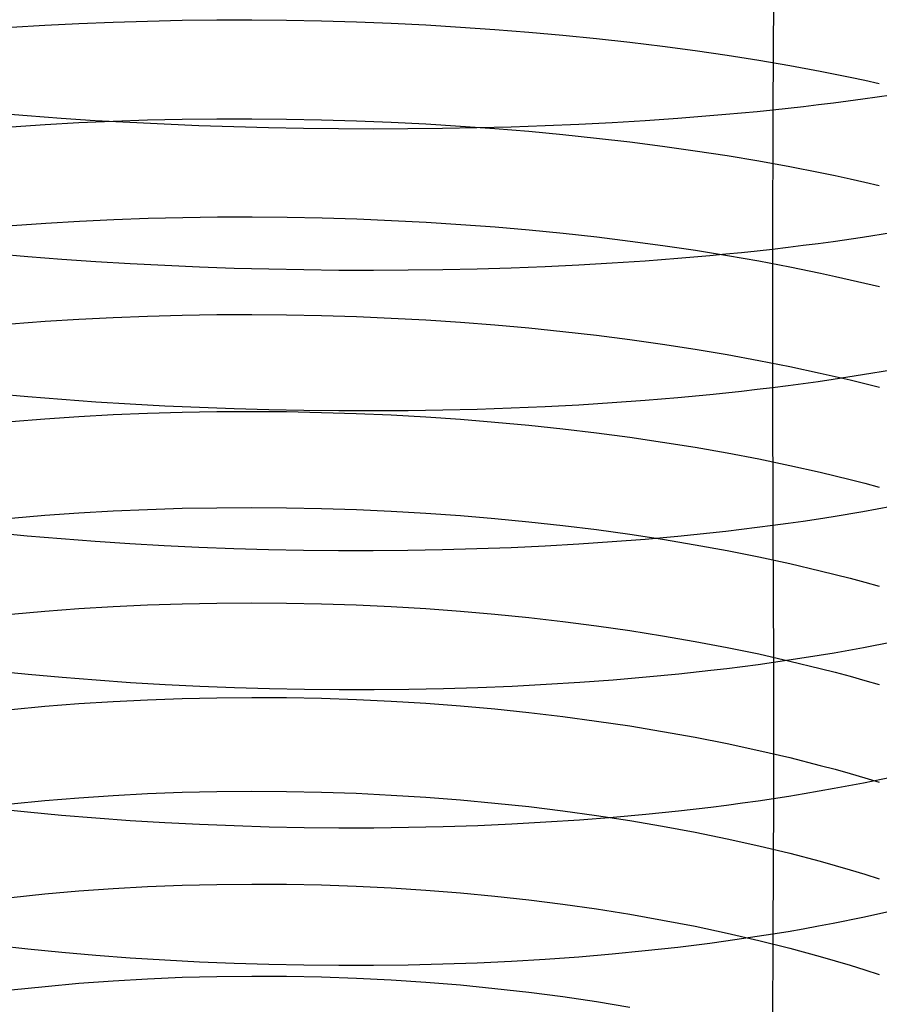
# Model space of a CAD drawing. Extents: x -383 to 1849, y -1185 to -529.
# Tile 335 of 656: x 246 to 259, y -1050 to -1036. Entities that reach past the tile are written whole.
import ezdxf

# ---------------------------------------------------------------- set-up
doc = ezdxf.new("R2010")
doc.units = 0
doc.layers.add('PREDEFINITO', color=7, linetype='CONTINUOUS')

msp = doc.modelspace()

# ---------------------------------------------------------------- linework, layer by layer
at = {"layer": 'PREDEFINITO'}
for p, q in [((257.053, -1035.366, 675.519), (257.042, -1037.338, 675.116)), ((246.78, -1036.142, 646.625), (247.259, -1036.117, 646.526)), ((247.259, -1036.117, 646.526), (247.742, -1036.097, 646.441)), ((247.742, -1036.097, 646.441), (248.227, -1036.083, 646.371)), ((248.227, -1036.083, 646.371), (248.715, -1036.073, 646.315)), ((248.715, -1036.073, 646.315), (249.204, -1036.068, 646.274)), ((249.204, -1036.068, 646.274), (249.695, -1036.068, 646.248)), ((249.695, -1036.068, 646.248), (250.187, -1036.072, 646.236)), ((250.187, -1036.072, 646.236), (250.679, -1036.082, 646.238)), ((250.679, -1036.082, 646.238), (251.171, -1036.096, 646.255)), ((251.171, -1036.096, 646.255), (251.661, -1036.115, 646.287)), ((251.661, -1036.115, 646.287), (252.151, -1036.139, 646.332)), ((246.306, -1036.171, 646.739), (246.78, -1036.142, 646.625)), ((252.151, -1036.139, 646.332), (252.638, -1036.168, 646.392)), ((252.638, -1036.168, 646.392), (253.123, -1036.201, 646.467)), ((253.123, -1036.201, 646.467), (253.605, -1036.239, 646.556)), ((253.605, -1036.239, 646.556), (254.083, -1036.282, 646.659)), ((254.083, -1036.282, 646.659), (254.557, -1036.329, 646.776)), ((254.557, -1036.329, 646.776), (255.026, -1036.382, 646.908)), ((255.026, -1036.382, 646.908), (255.49, -1036.438, 647.054)), ((255.49, -1036.438, 647.054), (255.949, -1036.5, 647.214)), ((255.949, -1036.5, 647.214), (256.4, -1036.566, 647.388)), ((256.4, -1036.566, 647.388), (256.845, -1036.636, 647.576)), ((256.845, -1036.636, 647.576), (257.283, -1036.711, 647.779)), ((257.283, -1036.711, 647.779), (257.712, -1036.791, 647.996)), ((257.712, -1036.791, 647.996), (257.924, -1036.833, 648.109)), ((257.924, -1036.833, 648.109), (258.133, -1036.875, 648.226)), ((258.133, -1036.875, 648.226), (258.34, -1036.919, 648.347)), ((258.34, -1036.919, 648.347), (258.545, -1036.964, 648.471)), ((258.311, -1037.185, 674.407), (257.897, -1037.24, 674.657)), ((258.717, -1037.127, 674.142), (258.311, -1037.185, 674.407)), ((256.824, -1037.361, 675.221), (256.603, -1037.382, 675.322)), ((257.042, -1037.338, 675.116), (256.824, -1037.361, 675.221)), ((257.042, -1037.338, 675.116), (257.041, -1039.302, 674.669)), ((257.259, -1037.315, 675.007), (257.042, -1037.338, 675.116)), ((257.474, -1037.291, 674.894), (257.259, -1037.315, 675.007)), ((257.686, -1037.266, 674.778), (257.474, -1037.291, 674.894)), ((257.897, -1037.24, 674.657), (257.686, -1037.266, 674.778)), ((246.53, -1037.422, 676.19), (246.056, -1037.384, 676.069)), ((247.008, -1037.457, 676.297), (246.53, -1037.422, 676.19)), ((247.49, -1037.488, 676.389), (247.008, -1037.457, 676.297)), ((247.259, -1037.516, 646.108), (247.742, -1037.494, 646.024)), ((247.975, -1037.515, 676.466), (247.49, -1037.488, 676.389)), ((247.742, -1037.494, 646.024), (248.227, -1037.478, 645.954)), ((248.227, -1037.478, 645.954), (248.715, -1037.467, 645.898)), ((248.715, -1037.467, 645.898), (249.205, -1037.461, 645.857)), ((249.205, -1037.461, 645.857), (249.695, -1037.461, 645.831)), ((249.695, -1037.461, 645.831), (250.187, -1037.465, 645.819)), ((250.187, -1037.465, 645.819), (250.679, -1037.475, 645.821)), ((250.679, -1037.475, 645.821), (251.171, -1037.489, 645.838)), ((251.171, -1037.489, 645.838), (251.662, -1037.509, 645.869)), ((251.662, -1037.509, 645.869), (252.151, -1037.534, 645.914)), ((255.244, -1037.489, 675.85), (254.778, -1037.517, 675.996)), ((255.703, -1037.457, 675.689), (255.244, -1037.489, 675.85)), ((256.156, -1037.421, 675.513), (255.703, -1037.457, 675.689)), ((256.381, -1037.402, 675.42), (256.156, -1037.421, 675.513)), ((256.603, -1037.382, 675.322), (256.381, -1037.402, 675.42)), ((246.306, -1037.574, 646.32), (246.781, -1037.542, 646.207)), ((246.781, -1037.542, 646.207), (247.259, -1037.516, 646.108)), ((248.462, -1037.539, 676.529), (247.975, -1037.515, 676.466)), ((248.951, -1037.56, 676.577), (248.462, -1037.539, 676.529)), ((249.442, -1037.576, 676.61), (248.951, -1037.56, 676.577)), ((249.934, -1037.589, 676.629), (249.442, -1037.576, 676.61)), ((250.426, -1037.599, 676.633), (249.934, -1037.589, 676.629)), ((250.917, -1037.605, 676.622), (250.426, -1037.599, 676.633)), ((251.408, -1037.607, 676.596), (250.917, -1037.605, 676.622)), ((251.898, -1037.605, 676.555), (251.408, -1037.607, 676.596)), ((252.386, -1037.6, 676.499), (251.898, -1037.605, 676.555)), ((252.151, -1037.534, 645.914), (252.638, -1037.564, 645.974)), ((252.871, -1037.591, 676.429), (252.386, -1037.6, 676.499)), ((252.638, -1037.564, 645.974), (253.123, -1037.599, 646.047)), ((253.354, -1037.578, 676.343), (252.871, -1037.591, 676.429)), ((253.123, -1037.599, 646.047), (253.605, -1037.638, 646.135)), ((253.833, -1037.561, 676.243), (253.354, -1037.578, 676.343)), ((253.605, -1037.638, 646.135), (254.083, -1037.683, 646.238)), ((254.308, -1037.541, 676.127), (253.833, -1037.561, 676.243)), ((254.778, -1037.517, 675.996), (254.308, -1037.541, 676.127)), ((254.083, -1037.683, 646.238), (254.557, -1037.733, 646.354)), ((254.557, -1037.733, 646.354), (255.026, -1037.788, 646.485)), ((255.026, -1037.788, 646.485), (255.49, -1037.847, 646.629)), ((255.49, -1037.847, 646.629), (255.949, -1037.912, 646.788)), ((255.949, -1037.912, 646.788), (256.4, -1037.981, 646.961)), ((256.4, -1037.981, 646.961), (256.845, -1038.055, 647.148)), ((256.845, -1038.055, 647.148), (257.283, -1038.134, 647.349)), ((257.283, -1038.134, 647.349), (257.712, -1038.218, 647.564)), ((257.712, -1038.218, 647.564), (257.924, -1038.262, 647.677)), ((257.924, -1038.262, 647.677), (258.133, -1038.307, 647.793)), ((258.133, -1038.307, 647.793), (258.34, -1038.353, 647.913)), ((258.34, -1038.353, 647.913), (258.545, -1038.401, 648.036)), ((247.269, -1038.904, 645.658), (247.752, -1038.881, 645.574)), ((247.752, -1038.881, 645.574), (248.237, -1038.864, 645.505)), ((248.237, -1038.864, 645.505), (248.724, -1038.852, 645.45)), ((248.724, -1038.852, 645.45), (249.213, -1038.845, 645.409)), ((249.213, -1038.845, 645.409), (249.704, -1038.844, 645.383)), ((249.704, -1038.844, 645.383), (250.195, -1038.848, 645.371)), ((250.195, -1038.848, 645.371), (250.687, -1038.858, 645.374)), ((250.687, -1038.858, 645.374), (251.178, -1038.873, 645.39)), ((251.178, -1038.873, 645.39), (251.668, -1038.894, 645.421)), ((251.668, -1038.894, 645.421), (252.157, -1038.919, 645.466)), ((246.316, -1038.966, 645.869), (246.791, -1038.932, 645.756)), ((246.791, -1038.932, 645.756), (247.269, -1038.904, 645.658)), ((252.157, -1038.919, 645.466), (252.644, -1038.95, 645.525)), ((252.644, -1038.95, 645.525), (253.128, -1038.987, 645.599)), ((253.128, -1038.987, 645.599), (253.61, -1039.028, 645.686)), ((253.61, -1039.028, 645.686), (254.087, -1039.075, 645.788)), ((254.087, -1039.075, 645.788), (254.561, -1039.127, 645.903)), ((254.561, -1039.127, 645.903), (255.03, -1039.185, 646.033)), ((258.31, -1039.134, 673.963), (257.895, -1039.194, 674.213)), ((258.716, -1039.071, 673.699), (258.31, -1039.134, 673.963)), ((255.03, -1039.185, 646.033), (255.493, -1039.247, 646.177)), ((255.493, -1039.247, 646.177), (255.951, -1039.315, 646.335)), ((255.951, -1039.315, 646.335), (256.403, -1039.388, 646.506)), ((257.041, -1039.302, 674.669), (256.823, -1039.326, 674.774)), ((257.258, -1039.276, 674.561), (257.041, -1039.302, 674.669)), ((257.041, -1039.302, 674.669), (257.041, -1041.254, 674.183)), ((257.472, -1039.25, 674.448), (257.258, -1039.276, 674.561)), ((257.685, -1039.222, 674.332), (257.472, -1039.25, 674.448)), ((257.895, -1039.194, 674.213), (257.685, -1039.222, 674.332)), ((246.538, -1039.407, 675.748), (246.065, -1039.367, 675.628)), ((247.016, -1039.444, 675.854), (246.538, -1039.407, 675.748)), ((247.497, -1039.477, 675.945), (247.016, -1039.444, 675.854)), ((255.703, -1039.432, 675.241), (255.244, -1039.467, 675.402)), ((256.156, -1039.392, 675.066), (255.703, -1039.432, 675.241)), ((256.38, -1039.371, 674.972), (256.156, -1039.392, 675.066)), ((256.602, -1039.349, 674.875), (256.38, -1039.371, 674.972)), ((256.403, -1039.388, 646.506), (256.847, -1039.466, 646.692)), ((256.823, -1039.326, 674.774), (256.602, -1039.349, 674.875)), ((247.982, -1039.506, 676.022), (247.497, -1039.477, 675.945)), ((248.469, -1039.531, 676.084), (247.982, -1039.506, 676.022)), ((248.957, -1039.552, 676.132), (248.469, -1039.531, 676.084)), ((249.448, -1039.57, 676.164), (248.957, -1039.552, 676.132)), ((249.939, -1039.583, 676.182), (249.448, -1039.57, 676.164)), ((250.43, -1039.593, 676.186), (249.939, -1039.583, 676.182)), ((250.922, -1039.598, 676.174), (250.43, -1039.593, 676.186)), ((251.901, -1039.597, 676.107), (251.412, -1039.6, 676.148)), ((252.389, -1039.591, 676.051), (251.901, -1039.597, 676.107)), ((252.874, -1039.58, 675.98), (252.389, -1039.591, 676.051)), ((253.356, -1039.566, 675.894), (252.874, -1039.58, 675.98)), ((253.834, -1039.547, 675.794), (253.356, -1039.566, 675.894)), ((254.309, -1039.524, 675.678), (253.834, -1039.547, 675.794)), ((254.779, -1039.498, 675.548), (254.309, -1039.524, 675.678)), ((255.244, -1039.467, 675.402), (254.779, -1039.498, 675.548)), ((256.847, -1039.466, 646.692), (257.284, -1039.549, 646.891)), ((257.284, -1039.549, 646.891), (257.714, -1039.637, 647.104)), ((251.412, -1039.6, 676.148), (250.922, -1039.598, 676.174)), ((257.714, -1039.637, 647.104), (257.925, -1039.683, 647.216)), ((257.925, -1039.683, 647.216), (258.134, -1039.73, 647.332)), ((258.134, -1039.73, 647.332), (258.341, -1039.778, 647.45)), ((258.341, -1039.778, 647.45), (258.546, -1039.828, 647.573)), ((246.781, -1040.316, 645.289), (247.26, -1040.286, 645.192)), ((247.26, -1040.286, 645.192), (247.742, -1040.262, 645.108)), ((247.742, -1040.262, 645.108), (248.227, -1040.243, 645.039)), ((248.227, -1040.243, 645.039), (248.715, -1040.23, 644.985)), ((248.715, -1040.23, 644.985), (249.205, -1040.222, 644.944)), ((249.205, -1040.222, 644.944), (249.696, -1040.221, 644.918)), ((249.696, -1040.221, 644.918), (250.187, -1040.225, 644.905)), ((250.187, -1040.225, 644.905), (250.679, -1040.234, 644.907)), ((250.679, -1040.234, 644.907), (251.171, -1040.25, 644.924)), ((251.171, -1040.25, 644.924), (251.662, -1040.271, 644.954)), ((251.662, -1040.271, 644.954), (252.151, -1040.297, 644.998)), ((246.306, -1040.353, 645.401), (246.781, -1040.316, 645.289)), ((252.151, -1040.297, 644.998), (252.638, -1040.329, 645.056)), ((252.638, -1040.329, 645.056), (253.123, -1040.367, 645.129)), ((253.123, -1040.367, 645.129), (253.605, -1040.41, 645.215)), ((253.605, -1040.41, 645.215), (254.083, -1040.459, 645.315)), ((254.083, -1040.459, 645.315), (254.557, -1040.514, 645.43)), ((254.557, -1040.514, 645.43), (255.026, -1040.573, 645.558)), ((255.026, -1040.573, 645.558), (255.49, -1040.639, 645.7)), ((255.49, -1040.639, 645.7), (255.949, -1040.709, 645.856)), ((255.949, -1040.709, 645.856), (256.4, -1040.785, 646.026)), ((256.4, -1040.785, 646.026), (256.845, -1040.867, 646.209)), ((256.845, -1040.867, 646.209), (257.283, -1040.954, 646.407)), ((257.283, -1040.954, 646.407), (257.713, -1041.046, 646.618)), ((257.713, -1041.046, 646.618), (257.924, -1041.094, 646.729)), ((258.31, -1041.073, 673.48), (257.895, -1041.137, 673.729)), ((257.924, -1041.094, 646.729), (258.134, -1041.144, 646.843)), ((258.716, -1041.004, 673.218), (258.31, -1041.073, 673.48)), ((257.041, -1041.254, 674.183), (256.823, -1041.28, 674.287)), ((257.258, -1041.226, 674.075), (257.041, -1041.254, 674.183)), ((257.041, -1041.254, 674.183), (257.042, -1043.197, 673.658)), ((257.472, -1041.198, 673.963), (257.258, -1041.226, 674.075)), ((257.685, -1041.168, 673.848), (257.472, -1041.198, 673.963)), ((257.895, -1041.137, 673.729), (257.685, -1041.168, 673.848)), ((258.134, -1041.144, 646.843), (258.341, -1041.194, 646.961)), ((258.341, -1041.194, 646.961), (258.546, -1041.246, 647.082)), ((246.539, -1041.381, 675.259), (246.065, -1041.338, 675.139)), ((247.016, -1041.42, 675.364), (246.539, -1041.381, 675.259)), ((255.703, -1041.395, 674.752), (255.244, -1041.433, 674.912)), ((256.156, -1041.353, 674.578), (255.703, -1041.395, 674.752)), ((256.38, -1041.33, 674.485), (256.156, -1041.353, 674.578)), ((256.602, -1041.305, 674.388), (256.38, -1041.33, 674.485)), ((256.823, -1041.28, 674.287), (256.602, -1041.305, 674.388)), ((247.498, -1041.455, 675.454), (247.016, -1041.42, 675.364)), ((247.982, -1041.485, 675.53), (247.498, -1041.455, 675.454)), ((248.469, -1041.511, 675.592), (247.982, -1041.485, 675.53)), ((248.958, -1041.534, 675.639), (248.469, -1041.511, 675.592)), ((249.448, -1041.551, 675.671), (248.958, -1041.534, 675.639)), ((253.835, -1041.521, 675.302), (253.356, -1041.542, 675.402)), ((254.309, -1041.497, 675.187), (253.835, -1041.521, 675.302)), ((254.779, -1041.467, 675.057), (254.309, -1041.497, 675.187)), ((255.244, -1041.433, 674.912), (254.779, -1041.467, 675.057)), ((246.78, -1041.69, 644.79), (247.258, -1041.657, 644.693)), ((247.258, -1041.657, 644.693), (247.741, -1041.631, 644.61)), ((247.741, -1041.631, 644.61), (248.226, -1041.611, 644.541)), ((248.226, -1041.611, 644.541), (248.714, -1041.597, 644.487)), ((248.714, -1041.597, 644.487), (249.204, -1041.589, 644.446)), ((249.204, -1041.589, 644.446), (249.695, -1041.586, 644.42)), ((249.939, -1041.565, 675.689), (249.448, -1041.551, 675.671)), ((249.695, -1041.586, 644.42), (250.186, -1041.59, 644.408)), ((250.431, -1041.575, 675.692), (249.939, -1041.565, 675.689)), ((250.186, -1041.59, 644.408), (250.678, -1041.6, 644.409)), ((250.922, -1041.58, 675.681), (250.431, -1041.575, 675.692)), ((250.678, -1041.6, 644.409), (251.17, -1041.616, 644.425)), ((251.412, -1041.581, 675.654), (250.922, -1041.58, 675.681)), ((251.17, -1041.616, 644.425), (251.661, -1041.637, 644.455)), ((251.902, -1041.578, 675.613), (251.412, -1041.581, 675.654)), ((251.661, -1041.637, 644.455), (252.15, -1041.664, 644.499)), ((252.389, -1041.57, 675.558), (251.902, -1041.578, 675.613)), ((252.15, -1041.664, 644.499), (252.638, -1041.698, 644.556)), ((252.874, -1041.558, 675.487), (252.389, -1041.57, 675.558)), ((253.356, -1041.542, 675.402), (252.874, -1041.558, 675.487)), ((246.305, -1041.728, 644.901), (246.78, -1041.69, 644.79)), ((252.638, -1041.698, 644.556), (253.122, -1041.737, 644.628)), ((253.122, -1041.737, 644.628), (253.604, -1041.782, 644.713)), ((253.604, -1041.782, 644.713), (254.083, -1041.833, 644.813)), ((254.083, -1041.833, 644.813), (254.557, -1041.889, 644.926)), ((254.557, -1041.889, 644.926), (255.026, -1041.951, 645.053)), ((255.026, -1041.951, 645.053), (255.49, -1042.019, 645.194)), ((255.49, -1042.019, 645.194), (255.948, -1042.093, 645.348)), ((255.948, -1042.093, 645.348), (256.4, -1042.172, 645.516)), ((256.4, -1042.172, 645.516), (256.845, -1042.257, 645.698)), ((256.845, -1042.257, 645.698), (257.283, -1042.348, 645.894)), ((257.283, -1042.348, 645.894), (257.712, -1042.445, 646.104)), ((257.712, -1042.445, 646.104), (257.924, -1042.495, 646.213)), ((257.924, -1042.495, 646.213), (258.133, -1042.547, 646.327)), ((258.133, -1042.547, 646.327), (258.341, -1042.6, 646.443)), ((258.341, -1042.6, 646.443), (258.545, -1042.654, 646.563)), ((258.717, -1042.928, 672.698), (258.311, -1043.002, 672.959)), ((246.305, -1043.093, 644.372), (246.78, -1043.052, 644.261)), ((246.78, -1043.052, 644.261), (247.259, -1043.018, 644.165)), ((247.259, -1043.018, 644.165), (247.742, -1042.99, 644.083)), ((247.742, -1042.99, 644.083), (248.227, -1042.969, 644.014)), ((248.227, -1042.969, 644.014), (248.715, -1042.953, 643.96)), ((248.715, -1042.953, 643.96), (249.204, -1042.944, 643.92)), ((249.204, -1042.944, 643.92), (249.695, -1042.942, 643.893)), ((249.695, -1042.942, 643.893), (250.187, -1042.945, 643.881)), ((250.187, -1042.945, 643.881), (250.679, -1042.955, 643.882)), ((250.679, -1042.955, 643.882), (251.171, -1042.971, 643.898)), ((251.171, -1042.971, 643.898), (251.661, -1042.993, 643.927)), ((251.661, -1042.993, 643.927), (252.151, -1043.021, 643.97)), ((252.151, -1043.021, 643.97), (252.638, -1043.055, 644.027)), ((252.638, -1043.055, 644.027), (253.123, -1043.096, 644.098)), ((258.311, -1043.002, 672.959), (257.896, -1043.072, 673.206)), ((253.123, -1043.096, 644.098), (253.605, -1043.143, 644.183)), ((253.605, -1043.143, 644.183), (254.083, -1043.195, 644.281)), ((254.083, -1043.195, 644.281), (254.557, -1043.254, 644.393)), ((257.042, -1043.197, 673.658), (256.823, -1043.225, 673.762)), ((257.259, -1043.167, 673.551), (257.042, -1043.197, 673.658)), ((257.042, -1043.197, 673.658), (257.054, -1045.127, 673.091)), ((257.473, -1043.137, 673.439), (257.259, -1043.167, 673.551)), ((257.686, -1043.105, 673.325), (257.473, -1043.137, 673.439)), ((257.896, -1043.072, 673.206), (257.686, -1043.105, 673.325)), ((246.531, -1043.344, 674.726), (246.057, -1043.299, 674.607)), ((247.009, -1043.385, 674.83), (246.531, -1043.344, 674.726)), ((254.557, -1043.254, 644.393), (255.026, -1043.319, 644.519)), ((255.026, -1043.319, 644.519), (255.49, -1043.39, 644.659)), ((256.156, -1043.303, 674.05), (255.703, -1043.349, 674.224)), ((256.38, -1043.279, 673.958), (256.156, -1043.303, 674.05)), ((256.603, -1043.253, 673.862), (256.38, -1043.279, 673.958)), ((256.823, -1043.225, 673.762), (256.603, -1043.253, 673.862)), ((247.49, -1043.421, 674.92), (247.009, -1043.385, 674.83)), ((247.975, -1043.453, 674.996), (247.49, -1043.421, 674.92)), ((248.462, -1043.481, 675.057), (247.975, -1043.453, 674.996)), ((248.951, -1043.504, 675.104), (248.462, -1043.481, 675.057)), ((254.308, -1043.459, 674.656), (253.833, -1043.486, 674.77)), ((254.778, -1043.427, 674.526), (254.308, -1043.459, 674.656)), ((255.243, -1043.391, 674.383), (254.778, -1043.427, 674.526)), ((255.703, -1043.349, 674.224), (255.243, -1043.391, 674.383)), ((255.49, -1043.39, 644.659), (255.949, -1043.466, 644.812)), ((255.949, -1043.466, 644.812), (256.4, -1043.549, 644.979)), ((249.442, -1043.523, 675.136), (248.951, -1043.504, 675.104)), ((249.934, -1043.537, 675.154), (249.442, -1043.523, 675.136)), ((250.426, -1043.547, 675.157), (249.934, -1043.537, 675.154)), ((250.917, -1043.552, 675.146), (250.426, -1043.547, 675.157)), ((251.408, -1043.552, 675.12), (250.917, -1043.552, 675.146)), ((251.898, -1043.548, 675.079), (251.408, -1043.552, 675.12)), ((252.386, -1043.54, 675.024), (251.898, -1043.548, 675.079)), ((252.871, -1043.526, 674.954), (252.386, -1043.54, 675.024)), ((253.354, -1043.509, 674.869), (252.871, -1043.526, 674.954)), ((253.833, -1043.486, 674.77), (253.354, -1043.509, 674.869)), ((256.4, -1043.549, 644.979), (256.845, -1043.638, 645.159)), ((256.845, -1043.638, 645.159), (257.283, -1043.733, 645.353)), ((257.283, -1043.733, 645.353), (257.712, -1043.833, 645.561)), ((257.712, -1043.833, 645.561), (257.924, -1043.886, 645.67)), ((257.924, -1043.886, 645.67), (258.133, -1043.94, 645.782)), ((258.133, -1043.94, 645.782), (258.34, -1043.995, 645.898)), ((258.34, -1043.995, 645.898), (258.545, -1044.052, 646.017)), ((247.741, -1044.338, 643.53), (248.227, -1044.315, 643.462)), ((248.227, -1044.315, 643.462), (248.714, -1044.298, 643.408)), ((248.714, -1044.298, 643.408), (249.204, -1044.289, 643.368)), ((249.204, -1044.289, 643.368), (249.695, -1044.285, 643.342)), ((249.695, -1044.285, 643.342), (250.187, -1044.289, 643.329)), ((250.187, -1044.289, 643.329), (250.679, -1044.298, 643.33)), ((250.679, -1044.298, 643.33), (251.17, -1044.315, 643.345)), ((251.17, -1044.315, 643.345), (251.661, -1044.337, 643.374)), ((246.305, -1044.446, 643.817), (246.78, -1044.403, 643.708)), ((246.78, -1044.403, 643.708), (247.259, -1044.367, 643.612)), ((247.259, -1044.367, 643.612), (247.741, -1044.338, 643.53)), ((251.661, -1044.337, 643.374), (252.151, -1044.367, 643.417)), ((252.151, -1044.367, 643.417), (252.638, -1044.402, 643.473)), ((252.638, -1044.402, 643.473), (253.123, -1044.444, 643.543)), ((253.123, -1044.444, 643.543), (253.605, -1044.492, 643.627)), ((253.605, -1044.492, 643.627), (254.083, -1044.547, 643.724)), ((254.083, -1044.547, 643.724), (254.557, -1044.608, 643.835)), ((254.557, -1044.608, 643.835), (255.026, -1044.675, 643.96)), ((255.026, -1044.675, 643.96), (255.49, -1044.749, 644.098)), ((255.49, -1044.749, 644.098), (255.948, -1044.829, 644.25)), ((255.948, -1044.829, 644.25), (256.4, -1044.915, 644.415)), ((258.728, -1044.84, 672.138), (258.323, -1044.919, 672.397)), ((256.4, -1044.915, 644.415), (256.845, -1045.007, 644.594)), ((256.845, -1045.007, 644.594), (257.283, -1045.106, 644.786)), ((257.908, -1044.993, 672.642), (257.698, -1045.028, 672.76)), ((258.323, -1044.919, 672.397), (257.908, -1044.993, 672.642)), ((257.054, -1045.127, 673.091), (256.836, -1045.158, 673.194)), ((257.271, -1045.095, 672.984), (257.054, -1045.127, 673.091)), ((257.054, -1045.127, 673.091), (257.054, -1047.048, 672.49)), ((257.485, -1045.063, 672.874), (257.271, -1045.095, 672.984)), ((257.283, -1045.106, 644.786), (257.712, -1045.21, 644.992)), ((257.698, -1045.028, 672.76), (257.485, -1045.063, 672.874)), ((246.542, -1045.297, 674.163), (246.068, -1045.25, 674.046)), ((256.169, -1045.241, 673.481), (255.716, -1045.291, 673.653)), ((256.393, -1045.215, 673.389), (256.169, -1045.241, 673.481)), ((256.615, -1045.187, 673.293), (256.393, -1045.215, 673.389)), ((256.836, -1045.158, 673.194), (256.615, -1045.187, 673.293)), ((257.712, -1045.21, 644.992), (257.924, -1045.265, 645.1)), ((257.924, -1045.265, 645.1), (258.133, -1045.321, 645.211)), ((247.021, -1045.34, 674.267), (246.542, -1045.297, 674.163)), ((247.503, -1045.378, 674.355), (247.021, -1045.34, 674.267)), ((247.987, -1045.412, 674.43), (247.503, -1045.378, 674.355)), ((248.475, -1045.44, 674.49), (247.987, -1045.412, 674.43)), ((254.321, -1045.409, 674.083), (253.846, -1045.438, 674.197)), ((254.791, -1045.374, 673.955), (254.321, -1045.409, 674.083)), ((255.256, -1045.335, 673.811), (254.791, -1045.374, 673.955)), ((255.716, -1045.291, 673.653), (255.256, -1045.335, 673.811)), ((258.133, -1045.321, 645.211), (258.34, -1045.379, 645.325)), ((258.34, -1045.379, 645.325), (258.545, -1045.438, 645.443)), ((248.964, -1045.464, 674.536), (248.475, -1045.44, 674.49)), ((249.455, -1045.483, 674.567), (248.964, -1045.464, 674.536)), ((249.947, -1045.498, 674.584), (249.455, -1045.483, 674.567)), ((250.439, -1045.507, 674.587), (249.947, -1045.498, 674.584)), ((250.931, -1045.512, 674.575), (250.439, -1045.507, 674.587)), ((251.422, -1045.512, 674.548), (250.931, -1045.512, 674.575)), ((251.911, -1045.507, 674.507), (251.422, -1045.512, 674.548)), ((252.399, -1045.497, 674.452), (251.911, -1045.507, 674.507)), ((252.885, -1045.482, 674.382), (252.399, -1045.497, 674.452)), ((253.367, -1045.463, 674.297), (252.885, -1045.482, 674.382)), ((253.846, -1045.438, 674.197), (253.367, -1045.463, 674.297)), ((247.259, -1045.706, 643.032), (247.741, -1045.675, 642.951)), ((247.741, -1045.675, 642.951), (248.227, -1045.651, 642.884)), ((248.227, -1045.651, 642.884), (248.715, -1045.634, 642.83)), ((248.715, -1045.634, 642.83), (249.204, -1045.623, 642.79)), ((249.204, -1045.623, 642.79), (249.695, -1045.619, 642.764)), ((249.695, -1045.619, 642.764), (250.187, -1045.622, 642.751)), ((250.187, -1045.622, 642.751), (250.679, -1045.632, 642.752)), ((250.679, -1045.632, 642.752), (251.171, -1045.649, 642.767)), ((251.171, -1045.649, 642.767), (251.661, -1045.672, 642.796)), ((251.661, -1045.672, 642.796), (252.151, -1045.702, 642.838)), ((252.151, -1045.702, 642.838), (252.638, -1045.739, 642.893)), ((246.305, -1045.789, 643.236), (246.78, -1045.744, 643.127)), ((246.78, -1045.744, 643.127), (247.259, -1045.706, 643.032)), ((252.638, -1045.739, 642.893), (253.123, -1045.782, 642.962)), ((253.123, -1045.782, 642.962), (253.605, -1045.832, 643.045)), ((253.605, -1045.832, 643.045), (254.083, -1045.888, 643.141)), ((254.083, -1045.888, 643.141), (254.557, -1045.952, 643.251)), ((254.557, -1045.952, 643.251), (255.026, -1046.021, 643.374)), ((255.026, -1046.021, 643.374), (255.49, -1046.098, 643.511)), ((255.49, -1046.098, 643.511), (255.949, -1046.18, 643.661)), ((255.949, -1046.18, 643.661), (256.4, -1046.27, 643.824)), ((256.4, -1046.27, 643.824), (256.845, -1046.366, 644.001)), ((256.845, -1046.366, 644.001), (257.283, -1046.468, 644.191)), ((257.283, -1046.468, 644.191), (257.712, -1046.577, 644.395)), ((257.712, -1046.577, 644.395), (257.924, -1046.633, 644.502)), ((257.924, -1046.633, 644.502), (258.133, -1046.692, 644.612)), ((258.133, -1046.692, 644.612), (258.34, -1046.752, 644.725)), ((258.729, -1046.742, 671.543), (258.323, -1046.826, 671.801)), ((258.34, -1046.752, 644.725), (258.545, -1046.813, 644.842)), ((248.714, -1046.957, 642.227), (249.204, -1046.945, 642.187)), ((249.204, -1046.945, 642.187), (249.695, -1046.941, 642.161)), ((249.695, -1046.941, 642.161), (250.187, -1046.944, 642.148)), ((250.187, -1046.944, 642.148), (250.678, -1046.954, 642.149)), ((250.678, -1046.954, 642.149), (251.17, -1046.971, 642.164)), ((257.698, -1046.943, 672.161), (257.485, -1046.979, 672.274)), ((257.908, -1046.905, 672.044), (257.698, -1046.943, 672.161)), ((258.323, -1046.826, 671.801), (257.908, -1046.905, 672.044)), ((246.305, -1047.12, 642.63), (246.78, -1047.073, 642.522)), ((246.78, -1047.073, 642.522), (247.259, -1047.033, 642.427)), ((247.259, -1047.033, 642.427), (247.741, -1047.001, 642.347)), ((247.741, -1047.001, 642.347), (248.226, -1046.975, 642.28)), ((248.226, -1046.975, 642.28), (248.714, -1046.957, 642.227)), ((251.17, -1046.971, 642.164), (251.661, -1046.995, 642.192)), ((251.661, -1046.995, 642.192), (252.15, -1047.025, 642.233)), ((252.15, -1047.025, 642.233), (252.638, -1047.063, 642.288)), ((252.638, -1047.063, 642.288), (253.123, -1047.108, 642.356)), ((256.835, -1047.08, 672.592), (256.615, -1047.111, 672.691)), ((257.054, -1047.048, 672.49), (256.835, -1047.08, 672.592)), ((257.054, -1047.048, 672.49), (257.042, -1048.958, 671.857)), ((257.271, -1047.014, 672.384), (257.054, -1047.048, 672.49)), ((257.485, -1046.979, 672.274), (257.271, -1047.014, 672.384)), ((246.535, -1047.238, 673.555), (246.061, -1047.188, 673.438)), ((253.123, -1047.108, 642.356), (253.604, -1047.159, 642.438)), ((253.604, -1047.159, 642.438), (254.083, -1047.218, 642.533)), ((254.083, -1047.218, 642.533), (254.557, -1047.283, 642.641)), ((255.715, -1047.222, 673.049), (255.255, -1047.27, 673.206)), ((256.168, -1047.169, 672.877), (255.715, -1047.222, 673.049)), ((256.392, -1047.141, 672.786), (256.168, -1047.169, 672.877)), ((256.615, -1047.111, 672.691), (256.392, -1047.141, 672.786)), ((247.013, -1047.283, 673.657), (246.535, -1047.238, 673.555)), ((247.496, -1047.322, 673.745), (247.013, -1047.283, 673.657)), ((247.981, -1047.357, 673.819), (247.496, -1047.322, 673.745)), ((248.469, -1047.387, 673.879), (247.981, -1047.357, 673.819)), ((254.319, -1047.349, 673.476), (253.844, -1047.38, 673.589)), ((254.79, -1047.312, 673.348), (254.319, -1047.349, 673.476)), ((254.557, -1047.283, 642.641), (255.026, -1047.355, 642.763)), ((255.255, -1047.27, 673.206), (254.79, -1047.312, 673.348)), ((255.026, -1047.355, 642.763), (255.49, -1047.434, 642.898)), ((248.958, -1047.412, 673.925), (248.469, -1047.387, 673.879)), ((249.45, -1047.432, 673.956), (248.958, -1047.412, 673.925)), ((249.942, -1047.447, 673.973), (249.45, -1047.432, 673.956)), ((250.434, -1047.456, 673.975), (249.942, -1047.447, 673.973)), ((250.926, -1047.461, 673.963), (250.434, -1047.456, 673.975)), ((251.418, -1047.461, 673.937), (250.926, -1047.461, 673.963)), ((251.908, -1047.455, 673.897), (251.418, -1047.461, 673.937)), ((252.396, -1047.444, 673.841), (251.908, -1047.455, 673.897)), ((252.882, -1047.428, 673.772), (252.396, -1047.444, 673.841)), ((253.364, -1047.407, 673.688), (252.882, -1047.428, 673.772)), ((253.844, -1047.38, 673.589), (253.364, -1047.407, 673.688)), ((255.49, -1047.434, 642.898), (255.948, -1047.52, 643.046)), ((255.948, -1047.52, 643.046), (256.4, -1047.612, 643.208)), ((256.4, -1047.612, 643.208), (256.845, -1047.711, 643.383)), ((256.845, -1047.711, 643.383), (257.283, -1047.817, 643.571)), ((257.283, -1047.817, 643.571), (257.712, -1047.93, 643.772)), ((257.712, -1047.93, 643.772), (257.924, -1047.989, 643.877)), ((257.924, -1047.989, 643.877), (258.133, -1048.049, 643.986)), ((258.133, -1048.049, 643.986), (258.341, -1048.111, 644.098)), ((258.341, -1048.111, 644.098), (258.545, -1048.175, 644.214)), ((247.259, -1048.348, 641.795), (247.741, -1048.314, 641.715)), ((247.741, -1048.314, 641.715), (248.226, -1048.287, 641.648)), ((248.226, -1048.287, 641.648), (248.714, -1048.267, 641.595)), ((248.714, -1048.267, 641.595), (249.204, -1048.255, 641.556)), ((249.204, -1048.255, 641.556), (249.695, -1048.25, 641.53)), ((249.695, -1048.25, 641.53), (250.187, -1048.253, 641.517)), ((250.187, -1048.253, 641.517), (250.679, -1048.263, 641.518)), ((250.679, -1048.263, 641.518), (251.17, -1048.28, 641.532)), ((251.17, -1048.28, 641.532), (251.661, -1048.304, 641.559)), ((251.661, -1048.304, 641.559), (252.15, -1048.336, 641.6)), ((252.15, -1048.336, 641.6), (252.638, -1048.375, 641.654)), ((246.305, -1048.439, 641.995), (246.78, -1048.39, 641.888)), ((246.78, -1048.39, 641.888), (247.259, -1048.348, 641.795)), ((252.638, -1048.375, 641.654), (253.123, -1048.421, 641.722)), ((253.123, -1048.421, 641.722), (253.605, -1048.474, 641.802)), ((253.605, -1048.474, 641.802), (254.083, -1048.534, 641.896)), ((254.083, -1048.534, 641.896), (254.557, -1048.602, 642.003)), ((254.557, -1048.602, 642.003), (255.026, -1048.676, 642.124)), ((255.026, -1048.676, 642.124), (255.49, -1048.758, 642.257)), ((255.49, -1048.758, 642.257), (255.948, -1048.846, 642.404)), ((258.311, -1048.722, 671.171), (257.896, -1048.806, 671.413)), ((258.717, -1048.633, 670.915), (258.311, -1048.722, 671.171)), ((255.948, -1048.846, 642.404), (256.4, -1048.942, 642.564)), ((257.473, -1048.885, 671.642), (257.259, -1048.922, 671.752)), ((257.686, -1048.846, 671.53), (257.473, -1048.885, 671.642)), ((257.896, -1048.806, 671.413), (257.686, -1048.846, 671.53)), ((256.603, -1049.025, 672.057), (256.381, -1049.057, 672.152)), ((256.4, -1048.942, 642.564), (256.845, -1049.045, 642.737)), ((256.824, -1048.992, 671.959), (256.603, -1049.025, 672.057)), ((257.042, -1048.958, 671.857), (256.824, -1048.992, 671.959)), ((257.042, -1048.958, 671.857), (257.041, -1050.853, 671.182)), ((257.259, -1048.922, 671.752), (257.042, -1048.958, 671.857)), ((246.539, -1049.169, 672.92), (246.065, -1049.117, 672.804)), ((247.016, -1049.216, 673.021), (246.539, -1049.169, 672.92)), ((255.704, -1049.144, 672.414), (255.245, -1049.194, 672.57)), ((256.157, -1049.087, 672.243), (255.704, -1049.144, 672.414)), ((256.381, -1049.057, 672.152), (256.157, -1049.087, 672.243)), ((256.845, -1049.045, 642.737), (257.283, -1049.155, 642.923)), ((257.283, -1049.155, 642.923), (257.712, -1049.271, 643.122)), ((247.498, -1049.258, 673.109), (247.016, -1049.216, 673.021)), ((247.982, -1049.294, 673.182), (247.498, -1049.258, 673.109)), ((248.469, -1049.325, 673.241), (247.982, -1049.294, 673.182)), ((253.835, -1049.313, 672.951), (253.357, -1049.341, 673.05)), ((254.31, -1049.279, 672.839), (253.835, -1049.313, 672.951)), ((254.78, -1049.239, 672.712), (254.31, -1049.279, 672.839)), ((255.245, -1049.194, 672.57), (254.78, -1049.239, 672.712)), ((257.712, -1049.271, 643.122), (257.924, -1049.332, 643.226)), ((248.958, -1049.351, 673.286), (248.469, -1049.325, 673.241)), ((249.448, -1049.371, 673.317), (248.958, -1049.351, 673.286)), ((249.939, -1049.387, 673.334), (249.448, -1049.371, 673.317)), ((250.431, -1049.396, 673.336), (249.939, -1049.387, 673.334)), ((250.922, -1049.401, 673.324), (250.431, -1049.396, 673.336)), ((251.413, -1049.4, 673.298), (250.922, -1049.401, 673.324)), ((251.902, -1049.393, 673.258), (251.413, -1049.4, 673.298)), ((252.39, -1049.381, 673.203), (251.902, -1049.393, 673.258)), ((252.875, -1049.364, 673.133), (252.39, -1049.381, 673.203)), ((253.357, -1049.341, 673.05), (252.875, -1049.364, 673.133)), ((257.924, -1049.332, 643.226), (258.133, -1049.395, 643.334)), ((258.133, -1049.395, 643.334), (258.34, -1049.459, 643.445)), ((247.742, -1049.613, 641.057), (248.227, -1049.585, 640.991)), ((248.227, -1049.585, 640.991), (248.715, -1049.565, 640.938)), ((248.715, -1049.565, 640.938), (249.205, -1049.552, 640.899)), ((249.205, -1049.552, 640.899), (249.696, -1049.547, 640.873)), ((249.696, -1049.547, 640.873), (250.187, -1049.549, 640.86)), ((250.187, -1049.549, 640.86), (250.679, -1049.559, 640.861)), ((250.679, -1049.559, 640.861), (251.171, -1049.576, 640.875)), ((251.171, -1049.576, 640.875), (251.661, -1049.601, 640.902)), ((258.34, -1049.459, 643.445), (258.545, -1049.526, 643.559)), ((246.306, -1049.744, 641.335), (246.781, -1049.693, 641.229)), ((246.781, -1049.693, 641.229), (247.26, -1049.649, 641.136)), ((247.26, -1049.649, 641.136), (247.742, -1049.613, 641.057)), ((251.661, -1049.601, 640.902), (252.151, -1049.634, 640.942)), ((252.151, -1049.634, 640.942), (252.638, -1049.673, 640.995)), ((252.638, -1049.673, 640.995), (253.123, -1049.721, 641.062)), ((253.123, -1049.721, 641.062), (253.605, -1049.776, 641.142)), ((253.605, -1049.776, 641.142), (254.083, -1049.838, 641.234)), ((254.083, -1049.838, 641.234), (254.557, -1049.907, 641.34)), ((254.557, -1049.907, 641.34), (255.026, -1049.984, 641.459))]:
    msp.add_line(p, q, dxfattribs=at)

doc.saveas('drawing.dxf')
